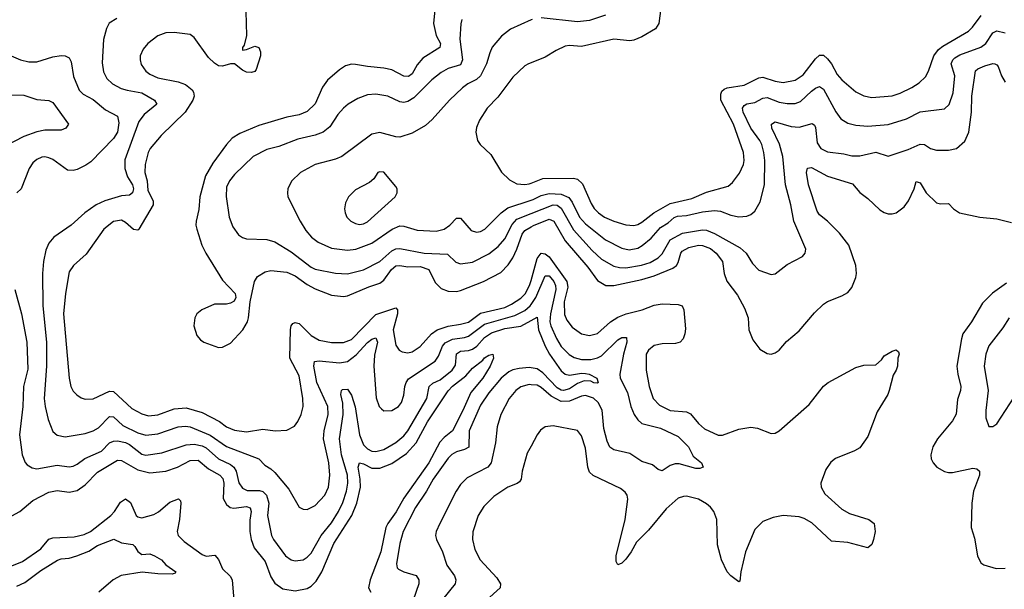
# Model space of a CAD drawing. Header units: inches. Extents: x 1682530 to 1839546, y 640742 to 791647.
# Tile 836 of 923: x 1787465 to 1792346, y 736223 to 739049. Entities that reach past the tile are written whole.
import ezdxf

# ---------------------------------------------------------------- set-up
doc = ezdxf.new("R2010")
doc.units = ezdxf.units.IN
doc.header["$MEASUREMENT"] = 0
doc.layers.add('B7783', color=7, linetype='Continuous')
doc.layers.add('B7793', color=7, linetype='Continuous')

msp = doc.modelspace()

# ---------------------------------------------------------------- linework, layer by layer
at = {"layer": 'B7783', "color": 5}
for points, elevation in [([(1789527.7, 739150), (1789515.7, 739030), (1789529, 738970), (1789551.3, 738930), (1789548.4, 738910), (1789462.9, 738857.1), (1789435.7, 738824.3), (1789410, 738780.7), (1789393.3, 738766.7), (1789370, 738768.5), (1789310, 738800.2), (1789271, 738809), (1789190, 738815.9), (1789130, 738827.2), (1789110, 738827.8), (1789080.2, 738819.8), (1789050, 738800.3), (1788991.2, 738748.8), (1788966.8, 738713.2), (1788929.2, 738630.8), (1788890, 738592.9), (1788850, 738577.6), (1788790, 738565.5), (1788650, 738523.6), (1788556.2, 738483.8), (1788519.1, 738460.9), (1788490, 738429.8), (1788422.2, 738337.8), (1788386.5, 738273.5), (1788358.5, 738170), (1788352.9, 738107.2), (1788340.3, 738050), (1788338.9, 738030), (1788343.6, 738010), (1788368.4, 737930), (1788387.5, 737890), (1788470, 737756.4), (1788533.4, 737690), (1788536.3, 737670), (1788527.7, 737652.3), (1788510, 737642.7), (1788490, 737638), (1788430, 737636.9), (1788367.7, 737610), (1788343.8, 737590), (1788332.7, 737570), (1788328.5, 737530), (1788342.4, 737482.4), (1788361.1, 737461.1), (1788378, 737450), (1788450, 737422.8), (1788470, 737424), (1788510, 737444.4), (1788571.5, 737510), (1788594.7, 737550), (1788599.6, 737570), (1788607, 737650), (1788629, 737750), (1788644.5, 737775.5), (1788681.6, 737798.4), (1788710, 737804.4), (1788790, 737796.1), (1788830, 737777.6), (1788890, 737735.2), (1788930, 737713.9), (1789010, 737682), (1789070, 737675.4), (1789090, 737678.9), (1789195.7, 737724.3), (1789250, 737742.5), (1789270, 737757.4), (1789308.3, 737810), (1789330, 737827.9), (1789350, 737830.1), (1789390, 737822.2), (1789450, 737824.9), (1789494, 737810), (1789525.2, 737745.2), (1789554.7, 737714.7), (1789590, 737701.8), (1789630, 737700.9), (1789650, 737705), (1789763.9, 737750), (1789850, 737795.3), (1789887.2, 737832.8), (1789910, 737867.5), (1789930, 737910.2), (1789955.8, 737984.2), (1789970, 738003.8), (1790000, 738021.4)], 720), ([(1787945.9, 739054.1), (1787909.2, 739030.8), (1787895.2, 739004.8), (1787880.2, 738950), (1787873.9, 738833.9), (1787880.7, 738790), (1787897.3, 738757.3), (1787925.7, 738730), (1787968.1, 738708.1), (1787998.3, 738698.3), (1788070, 738685.6), (1788133.7, 738650), (1788144, 738630), (1788081.7, 738578.3), (1788056.3, 738543.7), (1787986.5, 738353.5), (1787985.9, 738310), (1787999.9, 738270), (1788023.4, 738230), (1788028.4, 738210), (1788023.5, 738190), (1788010, 738178.4), (1787970, 738175.2), (1787887.2, 738150), (1787844.5, 738130), (1787788.3, 738090), (1787719.5, 738030), (1787633.4, 737970), (1787610, 737939.7), (1787595.1, 737904.9), (1787583.2, 737850), (1787577.8, 737790), (1787580.4, 737630), (1787598.2, 737450), (1787597.3, 737330), (1787586.3, 737170), (1787590.8, 737130), (1787606.4, 737066.4), (1787630, 737005.7), (1787650, 736988.1), (1787690, 736979.7), (1787790, 736995.5), (1787830, 737009.5), (1787855.8, 737024.2), (1787910, 737080.4), (1787930, 737078.3), (1787975.7, 737035.7), (1788050, 736999.3), (1788090, 736987.9), (1788150, 736993.8), (1788250, 737030.1), (1788286.8, 737033.2), (1788310, 737029.7), (1788410, 736988.6), (1788490, 736931.9), (1788650.3, 736870), (1788679.6, 736839.6), (1788710, 736821.7), (1788730, 736802.3), (1788799.8, 736719.8), (1788850, 736630.4), (1788870, 736620.9), (1788890, 736619.6), (1788930, 736639), (1788978.2, 736690), (1788995.2, 736730), (1789002.2, 736790), (1788997.3, 736850), (1788971.8, 736970), (1788974.6, 737010), (1788993.8, 737090), (1788993, 737130), (1788938, 737250), (1788923.6, 737330), (1788926.4, 737353.6), (1788950, 737356.8), (1789050, 737347.5), (1789090, 737353.6), (1789132.9, 737387.1), (1789190, 737448.3), (1789210, 737463.9), (1789230.6, 737470.6), (1789239.5, 737450), (1789224.7, 737384.7), (1789220.4, 737330), (1789233, 737173), (1789247.8, 737130), (1789258, 737118), (1789270, 737108.9), (1789310, 737110.2), (1789342.6, 737130), (1789357.8, 737150), (1789370, 737186), (1789374, 737230), (1789380.7, 737250), (1789393.1, 737266.9), (1789524.3, 737355.7), (1789541, 737379), (1789561.7, 737430), (1789574.8, 737445.2), (1789610, 737463.9), (1789670, 737472.1), (1789690, 737479), (1789770, 737538.4), (1789919.3, 737580.7), (1789970, 737607), (1789995.9, 737630), (1790000, 737635.8)], 660), ([(1788586.5, 739090), (1788588.8, 738970), (1788577.2, 738922.8), (1788568.8, 738910), (1788570, 738898), (1788590, 738900.2), (1788630, 738918), (1788636.4, 738916.4), (1788651.3, 738910), (1788659.2, 738890), (1788658.4, 738870), (1788637.6, 738802.4), (1788630, 738791.5), (1788613.7, 738786.3), (1788590, 738788.9), (1788570, 738798.8), (1788530, 738829.7), (1788510, 738829.8), (1788470, 738818.7), (1788450, 738820.4), (1788430, 738833.3), (1788401.7, 738861.6), (1788330, 738960.4), (1788310, 738974.8), (1788230, 738985.6), (1788190, 738983.1), (1788150, 738968.9), (1788100.2, 738930), (1788077.2, 738902.8), (1788062.9, 738870), (1788061.5, 738850), (1788066.4, 738826.4), (1788090, 738793.8), (1788110, 738778.8), (1788150, 738760.6), (1788250, 738740.2), (1788287.3, 738727.3), (1788320, 738700), (1788327, 738690), (1788330.4, 738670), (1788323.1, 738650), (1788285.2, 738590), (1788166.4, 738473.6), (1788112.6, 738410), (1788101.6, 738390), (1788087, 738330), (1788086.1, 738290), (1788096.1, 738250), (1788100.9, 738200.9), (1788126.9, 738150), (1788126, 738130), (1788055.9, 738010), (1788050, 738005.2), (1788028.6, 738008.6), (1787990, 738042.9), (1787970, 738054.7), (1787930, 738047.2), (1787882.2, 738010), (1787794.9, 737885.1), (1787731.3, 737828.7), (1787710, 737797.6), (1787691.3, 737690), (1787682.5, 737590), (1787710.9, 737270.9), (1787719.2, 737230), (1787730, 737206.4), (1787747.6, 737187.6), (1787770, 737172.7), (1787790, 737166.9), (1787830, 737168.2), (1787910, 737206), (1787930, 737204), (1788020.9, 737120.9), (1788070, 737094), (1788104, 737084), (1788150, 737088.6), (1788230, 737118.9), (1788290, 737123.6), (1788370, 737100.9), (1788455, 737055), (1788490, 737028.5), (1788530, 737012.4), (1788590, 737004.8), (1788670, 737017), (1788730.7, 737009.3), (1788790, 737012.4), (1788826.7, 737033.3), (1788844.3, 737055.7), (1788861.1, 737090), (1788869.9, 737130.1), (1788867.9, 737170), (1788850, 737282.4), (1788803.5, 737370), (1788807.8, 737512.2), (1788810, 737530.3), (1788818.6, 737541.4), (1788830, 737547.2), (1788850, 737541.2), (1788910, 737481.5), (1788950, 737458.6), (1789010, 737447.5), (1789070, 737447.3), (1789110, 737463.1), (1789230, 737587.2), (1789330, 737619.3), (1789337.7, 737610), (1789338.4, 737590), (1789317.2, 737510), (1789330, 737434.4), (1789345.8, 737410), (1789361, 737401), (1789390, 737396.8), (1789410, 737401.9), (1789450, 737427.2), (1789506, 737490), (1789534.4, 737510), (1789590, 737529), (1789650, 737537.7), (1789690, 737549.1), (1789750, 737592.7), (1789870, 737621.4), (1789902.9, 737637.1), (1789950, 737668.1), (1789970.6, 737689.4), (1789993.2, 737730), (1790000, 737754.9)], 680), ([(1789657.3, 739050), (1789651.9, 739028.1), (1789647.4, 738952.6), (1789659.5, 738850), (1789650, 738825.4), (1789590, 738806.1), (1789553.8, 738786.2), (1789507.5, 738750), (1789418.8, 738661.2), (1789390, 738642.7), (1789370, 738638.6), (1789350, 738640.7), (1789290, 738669.1), (1789230, 738679.1), (1789190, 738675.7), (1789141.6, 738658.4), (1789092.9, 738630), (1789069.6, 738610.4), (1789041.5, 738578.5), (1789002.2, 738517.8), (1788970, 738490.6), (1788930, 738475.3), (1788843.3, 738456.7), (1788750, 738420.2), (1788690, 738404.2), (1788622.3, 738370), (1788530, 738280.8), (1788505, 738250), (1788490, 738218), (1788488.4, 738171.6), (1788504, 738070), (1788522, 738022), (1788550, 737982), (1788570, 737968.1), (1788590, 737961.3), (1788690, 737959.2), (1788730, 737946.4), (1788810, 737897.5), (1788910, 737821.1), (1788930, 737812.1), (1789030, 737791.8), (1789090, 737788.5), (1789170, 737808.6), (1789250, 737849.1), (1789310, 737902.4), (1789330, 737912.5), (1789350, 737914.6), (1789470, 737891), (1789585.5, 737885.5), (1789626.5, 737846.5), (1789650, 737838.4), (1789710, 737845.3), (1789790, 737886.8), (1789836.8, 737923.2), (1789870, 737961.7), (1789907, 738033), (1789930, 738059.1), (1790000, 738086.6)], 740), ([(1790000, 739047.4), (1789898.9, 739001.1), (1789853.5, 738966.5), (1789807.8, 738912.2), (1789795, 738885), (1789778.7, 738830), (1789749.5, 738770), (1789730, 738751.7), (1789686.7, 738730), (1789660.2, 738710), (1789595.8, 738650), (1789510, 738554), (1789476.4, 738523.6), (1789410, 738485.4), (1789350, 738465.7), (1789330, 738467.4), (1789250, 738489.7), (1789210, 738481.3), (1789061.3, 738370), (1789030, 738357), (1788929.5, 738330.6), (1788856.4, 738290), (1788812.7, 738247.3), (1788794.4, 738210), (1788792.4, 738190), (1788794.9, 738170), (1788855.8, 738050), (1788883.9, 738003.9), (1788911.3, 737970), (1788945.3, 737945.3), (1789010, 737916.1), (1789090, 737906), (1789131.8, 737910), (1789210, 737940.5), (1789311, 738009), (1789350, 738026.1), (1789370, 738025.3), (1789435, 738005), (1789530, 737999.4), (1789570, 738010.2), (1789597.2, 738030), (1789630, 738064.4), (1789650, 738064.4), (1789702.9, 738002.9), (1789730, 737994.2), (1789750, 737997.8), (1789770.4, 738009.6), (1789851.3, 738090), (1789885, 738115), (1790000, 738154.1)], 760), ([(1787423, 738870), (1787469.3, 738849.3), (1787510, 738839.6), (1787550, 738839.6), (1787630, 738864.9), (1787670, 738871.1), (1787690.2, 738870.2), (1787710, 738860.3), (1787720, 738840), (1787732.3, 738767.7), (1787759.3, 738699.3), (1787779.8, 738679.8), (1787830, 738652.9), (1787890, 738601.7), (1787950, 738570.3), (1787956.9, 738536.9), (1787950.5, 738490), (1787930, 738459.6), (1787817, 738343), (1787793.6, 738326.4), (1787750, 738305.6), (1787730, 738300.4), (1787702.7, 738302.7), (1787630, 738355.4), (1787610, 738364.1), (1787590, 738368.2), (1787573.9, 738366.1), (1787550, 738355.3), (1787530, 738338.3), (1787512.2, 738310), (1787472.8, 738210), (1787450.3, 738190)], 640), ([(1790000, 738834.7), (1789988, 738830), (1789970, 738819.7), (1789910, 738764.4), (1789835, 738665), (1789783.1, 738610), (1789744.9, 738550), (1789730, 738513.2), (1789726, 738490), (1789734.4, 738450), (1789748.4, 738430), (1789800, 738380), (1789853.1, 738293.1), (1789893.6, 738253.6), (1789930, 738235), (1789970, 738230.8), (1789990, 738234.6), (1790000, 738238.6)], 780), ([(1787410, 738675.5), (1787485.9, 738674.1), (1787550, 738653), (1787610, 738647.2), (1787630, 738637.6), (1787706.7, 738530), (1787693.4, 738510), (1787670, 738500.4), (1787590, 738500.2), (1787550, 738492.7), (1787485.5, 738470), (1787390, 738419.3)], 620), ([(1787441, 737710), (1787473.9, 737590), (1787500.6, 737450), (1787504.9, 737315.1), (1787483.7, 737230), (1787480.8, 737130), (1787463.7, 736990), (1787478, 736890), (1787492, 736852), (1787501.2, 736841.2), (1787526.1, 736826.1), (1787550, 736821.8), (1787650, 736839.3), (1787710, 736830.8), (1787730, 736834.8), (1787750, 736843.9), (1787787.6, 736872.4), (1787870.6, 736909.4), (1787909.9, 736950), (1787930, 736959), (1787950, 736960.5), (1787990, 736951.6), (1788010, 736941.3), (1788070, 736894.3), (1788090, 736889.1), (1788170, 736900.1), (1788290, 736939.7), (1788330, 736943), (1788370, 736934.4), (1788390, 736925.3), (1788450.6, 736870.6), (1788510, 736842.2), (1788525.8, 736830), (1788538, 736810), (1788550.9, 736750.9), (1788570, 736724.8), (1788593.3, 736713.3), (1788654.1, 736714.1), (1788670, 736708.5), (1788688, 736690), (1788699.6, 736650), (1788694.3, 736590), (1788714, 736490), (1788723.8, 736470), (1788782.8, 736390), (1788810, 736370.2), (1788830, 736364.5), (1788870, 736370.2), (1788890, 736382.2), (1788910, 736403.2), (1788959.6, 736490), (1789010, 736553.7), (1789045.7, 736610), (1789066.2, 736653.8), (1789084.7, 736710), (1789092.1, 736750), (1789090.3, 736790), (1789060.5, 736890), (1789050.6, 736970), (1789068.3, 737090), (1789067.2, 737147.2), (1789057.1, 737190), (1789059.7, 737210), (1789065.7, 737214.3), (1789090, 737216.9), (1789110, 737187), (1789128.4, 737128.4), (1789150.1, 736990.1), (1789170, 736940.2), (1789190, 736920.7), (1789210, 736909.1), (1789230, 736906.8), (1789270, 736916.2), (1789330, 736950.8), (1789370, 736985.1), (1789389.9, 737010), (1789483, 737170), (1789494.2, 737230), (1789513.3, 737246.7), (1789550, 737262.2), (1789609.3, 737310.7), (1789625.3, 737334.7), (1789630, 737390.8), (1789650, 737403.9), (1789690, 737407.7), (1789710, 737415), (1789730.8, 737430), (1789770, 737472.8), (1789803.9, 737496.1), (1789870, 737516.5), (1789950, 737528.4), (1790000, 737556.3)], 640), ([(1787390, 736567.7), (1787465.8, 736610), (1787530, 736663.7), (1787610, 736705.8), (1787650, 736713.1), (1787710, 736705.1), (1787750, 736713.4), (1787790, 736741.1), (1787850, 736804.8), (1787950, 736863.4), (1787970, 736863.1), (1788050, 736816.7), (1788110, 736801.5), (1788190.1, 736810.1), (1788246.5, 736830), (1788310, 736861.8), (1788350, 736864.8), (1788401.8, 736821.8), (1788457.5, 736790), (1788472.7, 736772.7), (1788476.5, 736750), (1788474, 736674), (1788490, 736643.5), (1788508.2, 736630), (1788526.2, 736626.2), (1788590, 736633.7), (1788607.3, 736627.3), (1788612, 736610), (1788606.1, 736566.1), (1788606.2, 736510), (1788612.5, 736470), (1788628.2, 736430), (1788681.3, 736361.3), (1788710, 736284.9), (1788730, 736253.4), (1788770, 736226.6), (1788830, 736215.7), (1788890, 736227.7), (1788910, 736239), (1788935.5, 736264.5), (1788963.4, 736310), (1789021.8, 736450), (1789110.8, 736590), (1789136.2, 736650), (1789154.6, 736730), (1789153.4, 736770), (1789143.8, 736830), (1789148.9, 736851.1), (1789170, 736846), (1789210, 736824.9), (1789250, 736824.1), (1789310, 736847.6), (1789383.2, 736896.8), (1789430.4, 736949.6), (1789486, 737054), (1789590, 737208.5), (1789610, 737231.2), (1789677.1, 737282.9), (1789710, 737320.7), (1789760.4, 737359.6), (1789770, 737371.8), (1789790, 737384.9), (1789810.3, 737390.3), (1789813.4, 737370), (1789797.6, 737330), (1789760.8, 737270), (1789701.1, 737198.9), (1789662.3, 737110), (1789610.3, 737009.7), (1789570, 736977.2), (1789547.4, 736952.6), (1789493.8, 736850), (1789370, 736675.7), (1789332.1, 736607.9), (1789289.4, 736550), (1789279.9, 736530), (1789255.1, 736410), (1789202, 736270), (1789194.6, 736230), (1789206.2, 736210)], 620), ([(1790000, 737321.9), (1789990, 737323.4), (1789941.3, 737318.7), (1789910, 737312.4), (1789890, 737302.7), (1789851.7, 737270), (1789790, 737197.9), (1789750, 737137.4), (1789692.9, 737010), (1789690.9, 736929.1), (1789670, 736916.9), (1789630, 736905.6), (1789607.8, 736892.2), (1789590, 736874), (1789515.6, 736770), (1789481.6, 736710), (1789427.9, 736630), (1789365.5, 736510), (1789349.1, 736450), (1789332.7, 736350), (1789336.5, 736330), (1789343.1, 736323.1), (1789370.1, 736310.1), (1789430, 736292.4), (1789444.3, 736270), (1789443, 736250), (1789416.1, 736170)], 640), ([(1790000, 737237.9), (1789990, 737238.7), (1789950, 737228.3), (1789924.3, 737210), (1789891.6, 737170), (1789849.5, 737090), (1789832.5, 737030), (1789823.5, 736950), (1789803, 736850), (1789785.3, 736830), (1789683.9, 736776.1), (1789650, 736743.5), (1789628.4, 736710), (1789547.5, 736550), (1789530.2, 736510), (1789526.5, 736490), (1789531.3, 736470), (1789560.8, 736410), (1789582.7, 736342.7), (1789620.2, 736290), (1789627.3, 736270), (1789623.5, 736250), (1789526.3, 736130)], 660), ([(1790000, 736933.1), (1789981.6, 736898.4), (1789956.8, 736810), (1789951.1, 736770), (1789942.7, 736757.3), (1789932, 736748), (1789885.3, 736730), (1789815.7, 736684.3), (1789765.5, 736634.5), (1789738.4, 736590), (1789711.9, 736508.1), (1789710.2, 736470), (1789721.1, 736421.1), (1789747.1, 736370), (1789830, 736280.7), (1789849.2, 736250), (1789846.5, 736230), (1789779.7, 736170)], 680), ([(1787410, 736332.9), (1787478.9, 736361.1), (1787570, 736425), (1787610, 736472.3), (1787630, 736479.6), (1787735.8, 736484.2), (1787784, 736496), (1787816.1, 736510), (1787916.3, 736590), (1787934.9, 736610), (1787964.6, 736655.4), (1787990, 736671.9), (1788014, 736654), (1788042.1, 736590), (1788050, 736582.6), (1788070, 736577.8), (1788130, 736594.4), (1788152.8, 736607.2), (1788210, 736654.9), (1788252, 736672), (1788261.6, 736661.6), (1788264, 736650), (1788257.9, 736570), (1788245.3, 736510), (1788250.8, 736490.8), (1788280.1, 736460.1), (1788370, 736395.6), (1788390, 736388.5), (1788432.8, 736392.8), (1788450, 736372), (1788470, 736324.6), (1788509.1, 736289.1), (1788518.3, 736270), (1788527.9, 736150)], 580), ([(1787450, 736239.3), (1787490, 736258), (1787570, 736317.1), (1787652.5, 736367.5), (1787670, 736374.6), (1787710, 736377.7), (1787748.9, 736388.9), (1787807.5, 736412.5), (1787850, 736440.3), (1787932.1, 736472.1), (1787970, 736454.4), (1788025.8, 736445.8), (1788036.2, 736436.2), (1788050.3, 736410.3), (1788070, 736395.5), (1788110, 736399.5), (1788133.4, 736390), (1788167.7, 736370), (1788190, 736344.4), (1788239.1, 736310), (1788235.8, 736304.2), (1788221.1, 736298.9), (1788150, 736299.9), (1788071.9, 736308.1), (1787967.5, 736292.5), (1787929.1, 736270.9), (1787856.5, 736210)], 560)]:
    msp.add_lwpolyline(points, dxfattribs=dict(at, elevation=elevation))
at = {"layer": 'B7783', "color": 5, "elevation": 780}
msp.add_lwpolyline([(1789250, 738294.5), (1789240.5, 738290), (1789219.9, 738260.1), (1789199.5, 738240.5), (1789130, 738205.1), (1789095.3, 738170), (1789080.2, 738139.8), (1789075.6, 738110), (1789078.4, 738090), (1789087.2, 738070), (1789106.7, 738050), (1789130, 738037.5), (1789150, 738033), (1789170, 738036.1), (1789190, 738046.2), (1789326.6, 738170), (1789337, 738190), (1789336.2, 738210), (1789330, 738221.2), (1789270, 738292.3)], close=True, dxfattribs=at)
at = {"layer": 'B7793', "color": 5}
for points, elevation in [([(1790652.4, 739170), (1790633.4, 739030), (1790616.7, 739003.3), (1790550, 738963.7), (1790510, 738946.5), (1790490, 738944.6), (1790410, 738952.6), (1790250, 738915.4), (1790190, 738920.7), (1790170, 738916.8), (1790124.2, 738895.8), (1790070, 738862.4), (1790000, 738834.7)], 780), ([(1790000, 738238.6), (1790058.3, 738261.7), (1790210, 738262.9), (1790230, 738258.5), (1790254.6, 738234.6), (1790297.8, 738137.8), (1790312.7, 738112.7), (1790333.7, 738090), (1790363.9, 738070), (1790410, 738049.6), (1790470, 738031.3), (1790510, 738027.4), (1790530, 738033), (1790550, 738045.1), (1790609, 738091), (1790690, 738137), (1790798, 738162), (1790870, 738192.7), (1790976.6, 738223.4), (1790999, 738241), (1791033.2, 738286.8), (1791053.5, 738330), (1791056.7, 738350), (1791053.2, 738390), (1791003, 738530), (1790941.1, 738650), (1790940.6, 738679.4), (1790946.2, 738693.8), (1790956.7, 738703.3), (1790972.7, 738710), (1791056.3, 738723.7), (1791130, 738761.1), (1791150, 738762.8), (1791210, 738743.1), (1791250, 738736.4), (1791310, 738748.9), (1791350, 738774.4), (1791410, 738854.2), (1791430, 738872.2), (1791450, 738872.1), (1791470, 738854.3), (1791489.3, 738829.3), (1791517.2, 738777.2), (1791540.6, 738750), (1791610, 738691.2), (1791650, 738671.4), (1791690, 738663.2), (1791790, 738671), (1791830, 738683.8), (1791888.1, 738711.9), (1791924.7, 738735.3), (1791955, 738765), (1791970, 738793.7), (1791997.7, 738870), (1792019.4, 738900.6), (1792042.1, 738917.9), (1792168.8, 738991.2), (1792188.8, 739011.2), (1792231.8, 739070)], 780), ([(1790370, 739071.2), (1790290, 739044.9), (1790230, 739038.3), (1790050, 739058.6)], 760), ([(1790005.7, 739050), (1790000, 739047.4)], 760), ([(1790000, 738154.1), (1790010, 738157.5), (1790050, 738177), (1790090, 738186.5), (1790150, 738183.7), (1790186.9, 738166.9), (1790204.4, 738144.4), (1790239.7, 738070), (1790270, 738036.2), (1790370, 737957.3), (1790450, 737916), (1790487.3, 737907.3), (1790530, 737916.1), (1790551.6, 737928.4), (1790595.4, 737964.6), (1790641.5, 738018.5), (1790679.2, 738040.8), (1790710, 738066.9), (1790726.5, 738073.5), (1790770, 738077), (1790850, 738096), (1790910, 738102.7), (1790938.9, 738098.9), (1790990, 738078.5), (1791029.8, 738070.2), (1791070, 738074.9), (1791090, 738083.1), (1791110, 738098.7), (1791135.3, 738144.7), (1791156.9, 738230), (1791159.7, 738350), (1791154.9, 738390), (1791143.6, 738430), (1791134.3, 738450), (1791090, 738511.4), (1791052.2, 738590), (1791048.5, 738610), (1791056.7, 738623.3), (1791070, 738631.8), (1791110, 738638.3), (1791150, 738660.1), (1791170, 738662.2), (1791230, 738639.9), (1791270, 738633), (1791310, 738633), (1791336.3, 738643.7), (1791390, 738693.8), (1791410, 738708.9), (1791430, 738716.8), (1791450, 738703.6), (1791511.1, 738591.1), (1791536.4, 738556.4), (1791570, 738534.7), (1791610, 738525.7), (1791670, 738519.8), (1791770.5, 738529.5), (1791862.3, 738557.7), (1791930, 738592.1), (1792050, 738606.7), (1792072.8, 738627.2), (1792093.4, 738686.6), (1792101, 738770), (1792083.6, 738830), (1792091.2, 738850), (1792100.8, 738859.2), (1792125.5, 738874.5), (1792230, 738911.7), (1792254.4, 738930), (1792290, 738983.8), (1792310, 738993.3), (1792350, 738983.7)], 760), ([(1790000, 738086.6), (1790110, 738129.8), (1790130, 738128.6), (1790150, 738114.1), (1790210, 738005.8), (1790303.4, 737903.4), (1790350, 737861.2), (1790410, 737826.1), (1790439, 737819), (1790470, 737817.8), (1790548.3, 737831.7), (1790590, 737844.8), (1790630, 737867.9), (1790650, 737887.4), (1790690, 737956.9), (1790750.3, 737989.7), (1790850, 738007.1), (1790870, 738004.6), (1790910, 737988.7), (1791037.1, 737917.1), (1791066.4, 737890), (1791098.6, 737838.6), (1791130, 737806.7), (1791190, 737784.4), (1791210, 737788), (1791270, 737835.2), (1791345.3, 737874.7), (1791359.5, 737890), (1791361.6, 737910), (1791302.3, 738050), (1791287.4, 738130), (1791260.8, 738230), (1791247.8, 738370), (1791231.6, 738431.5), (1791193.8, 738510), (1791192.6, 738530), (1791210, 738542.2), (1791290, 738519.2), (1791330, 738515.8), (1791394.3, 738534.3), (1791405.1, 738525.1), (1791410, 738513.4), (1791418.2, 738438.2), (1791437.2, 738410), (1791470, 738393), (1791550, 738383.9), (1791590, 738373.9), (1791630, 738373.7), (1791710, 738390.9), (1791770, 738372.4), (1791870, 738405.6), (1791930, 738431.6), (1791950, 738429.3), (1791980.3, 738410), (1792010, 738401.6), (1792070, 738401), (1792110, 738410.2), (1792150, 738446.5), (1792171.1, 738490), (1792184, 738590), (1792185.6, 738670), (1792204.3, 738795.7), (1792214.5, 738805.5), (1792250, 738820.1), (1792290, 738832.2), (1792299.1, 738830), (1792310, 738825.2), (1792316.3, 738816.3), (1792332.1, 738770), (1792350, 738739.5)], 740), ([(1790000, 738021.4), (1790011.7, 738028.3), (1790090, 738059), (1790113.6, 738050), (1790170, 737952.2), (1790280.9, 737820.9), (1790330, 737755.5), (1790370.1, 737730.1), (1790410, 737729.6), (1790550, 737759.7), (1790610, 737777.8), (1790702.9, 737817.1), (1790720.5, 737830), (1790730, 737844.2), (1790743.1, 737890), (1790750, 737900.1), (1790781.6, 737918.4), (1790830, 737930.1), (1790850, 737928.5), (1790890, 737913.4), (1790918, 737890), (1790949.6, 737850), (1790957.9, 737790), (1790971.3, 737751.3), (1791023, 737683), (1791058.1, 737618.1), (1791075.8, 737570), (1791079.7, 737510), (1791100, 737460), (1791134.5, 737414.5), (1791170, 737393.7), (1791190, 737390.3), (1791210, 737396.5), (1791230, 737410.3), (1791267.3, 737452.7), (1791330, 737504.7), (1791404.6, 737595.4), (1791450, 737637.1), (1791470, 737651), (1791541.3, 737678.7), (1791570, 737696.1), (1791590, 737721.1), (1791610.5, 737770), (1791614, 737790), (1791611, 737830), (1791576.1, 737930), (1791530, 737989.2), (1791470, 738049.8), (1791430, 738080.2), (1791418.7, 738098.7), (1791375, 738230), (1791365.6, 738290), (1791370, 738312.7), (1791390, 738315), (1791470, 738273.3), (1791594, 738234), (1791630, 738191.4), (1791670, 738162.3), (1791730, 738105.8), (1791750, 738092), (1791770, 738086), (1791790, 738085), (1791810, 738091), (1791850, 738120.2), (1791870.6, 738150), (1791899.8, 738210), (1791910, 738246.8), (1791930, 738239.1), (1791959.5, 738190), (1792010, 738140.3), (1792030, 738134.9), (1792070, 738136.9), (1792094, 738110), (1792123.9, 738090), (1792225.5, 738070), (1792310, 738061.5), (1792382.8, 738042.8)], 720), ([(1790000, 737754.9), (1790030, 737864.5), (1790050, 737890.5), (1790070, 737888.1), (1790090, 737871.9), (1790177.1, 737750), (1790182.1, 737722.1), (1790165.1, 737650), (1790165.9, 737585.9), (1790177.5, 737557.6), (1790203.6, 737523.6), (1790250, 737490.9), (1790290, 737482.5), (1790330, 737492.3), (1790394.7, 737550), (1790430, 737572.8), (1790471.1, 737590), (1790551, 737609), (1790610, 737633.1), (1790650, 737639.5), (1790730, 737635.7), (1790749.3, 737629.3), (1790756.8, 737610), (1790765.1, 737514.9), (1790763.2, 737490), (1790754.5, 737465.5), (1790739.3, 737450), (1790717, 737443), (1790650, 737441.3), (1790610, 737432), (1790581.8, 737410), (1790571.1, 737390), (1790570.8, 737310), (1790585, 737230), (1790606.3, 737170), (1790637.1, 737137.1), (1790690, 737110.8), (1790770, 737103.6), (1790790, 737094.4), (1790830, 737045.4), (1790859.7, 737019.7), (1790928.2, 736988.2), (1790950, 736988), (1791030, 737018.3), (1791090, 737027), (1791122.6, 737022.6), (1791190, 736996.9), (1791210, 736998), (1791230, 737010.2), (1791379.2, 737140.8), (1791450, 737230.4), (1791472.7, 737250), (1791610, 737323.8), (1791650, 737335.5), (1791710, 737337.3), (1791737.6, 737362.4), (1791750, 737381), (1791790, 737404.7), (1791810, 737412), (1791822, 737402), (1791824.7, 737390), (1791818.8, 737370), (1791816.3, 737330), (1791810.5, 737310), (1791794.9, 737285.1), (1791775.8, 737210), (1791768.4, 737190), (1791716.5, 737103.5), (1791670, 736982), (1791630, 736925.1), (1791604, 736910), (1791510, 736871.6), (1791486.2, 736853.9), (1791461.5, 736818.5), (1791437.4, 736750), (1791438.5, 736730), (1791456.8, 736696.8), (1791541.7, 736621.7), (1791579.4, 736599.4), (1791674.8, 736570), (1791702, 736550), (1791706, 736510), (1791698, 736470), (1791690, 736445.2), (1791670.4, 736429.6), (1791570, 736455.1), (1791490, 736461.6), (1791392.4, 736552.4), (1791354.4, 736574.4), (1791330, 736583), (1791250.2, 736589.8), (1791201.1, 736578.9), (1791150, 736559.8), (1791110, 736519.7), (1791062.7, 736410), (1791040.3, 736310), (1791035.5, 736264.5), (1791030, 736261.2), (1790990, 736291), (1790973.1, 736310), (1790943.8, 736370), (1790924.7, 736444.7), (1790921.2, 736570), (1790905.5, 736610), (1790890, 736630.9), (1790870, 736647.6), (1790830, 736669.8), (1790770, 736685), (1790755.9, 736684.1), (1790730, 736675.8), (1790670, 736622.9), (1790582.5, 736517.5), (1790522.6, 736457.4), (1790496.8, 736410), (1790470, 736372.4), (1790450, 736353), (1790430, 736344.5), (1790422.2, 736362.2), (1790422.5, 736390), (1790467.3, 736570), (1790479.8, 736670), (1790476, 736690), (1790466, 736706), (1790443.2, 736723.2), (1790307.6, 736787.6), (1790290, 736803.9), (1790282.1, 736830), (1790270, 736922.7), (1790250, 736985.2), (1790230.9, 737010.9), (1790110, 737035.1), (1790070, 737029.6), (1790046.9, 737013.1), (1790030, 736989.5), (1790000, 736933.1)], 680), ([(1790000, 737635.8), (1790024.4, 737670), (1790070, 737779), (1790090, 737778.7), (1790113.2, 737750), (1790121.9, 737730), (1790123.7, 737710), (1790096.4, 737590), (1790093.4, 737550), (1790098.2, 737530), (1790127, 737467), (1790150, 737428.1), (1790188.7, 737388.7), (1790213.7, 737373.7), (1790250, 737363.1), (1790296.2, 737363.8), (1790328.8, 737371.2), (1790350, 737381.8), (1790430, 737460.1), (1790450, 737472.6), (1790472.9, 737472.9), (1790475.6, 737450), (1790458.5, 737390), (1790440.7, 737290), (1790442.2, 737270), (1790478.8, 737198.8), (1790494.4, 737130), (1790512.1, 737090), (1790530, 737063.5), (1790550, 737045.3), (1790642.2, 737022.2), (1790730, 736980.9), (1790781.4, 736930), (1790804, 736884), (1790844.9, 736850), (1790852.9, 736830), (1790837.6, 736822.4), (1790817.8, 736822.2), (1790734.6, 736845.4), (1790714.4, 736845.6), (1790690, 736836.8), (1790650, 736811.1), (1790630, 736817.4), (1790601.4, 736841.4), (1790550, 736858.2), (1790490, 736897.1), (1790410, 736915.2), (1790390, 736927.7), (1790377.7, 736957.7), (1790361.5, 737021.5), (1790352.2, 737112.2), (1790332.5, 737150), (1790310, 737171.4), (1790270, 737185), (1790250, 737181.9), (1790190, 737156.2), (1790150, 737155.2), (1790100.6, 737180.6), (1790050, 737224.9), (1790030, 737235.3), (1790000, 737237.9)], 660), ([(1792358, 737742), (1792287.6, 737692.4), (1792238, 737642), (1792183.9, 737550), (1792141.5, 737490), (1792133.6, 737466.4), (1792111.3, 737330), (1792115.4, 737290), (1792130.1, 737230), (1792129, 737210), (1792115.1, 737164.8), (1792107.6, 737092.4), (1792090, 737059.3), (1792014.4, 736970), (1791991.4, 736930), (1791981.7, 736890), (1791984.2, 736870), (1791993.7, 736850), (1792012.2, 736830), (1792050, 736807.1), (1792070, 736802), (1792090, 736803.2), (1792190, 736823.5), (1792210, 736821.2), (1792223.2, 736810), (1792223.8, 736790), (1792193.1, 736710), (1792185.2, 736650), (1792182.6, 736530), (1792197.8, 736477.8), (1792213.7, 736390), (1792230, 736354), (1792244.8, 736344.8), (1792306.2, 736326.2), (1792350, 736327.9)], 720), ([(1790000, 737556.3), (1790030, 737573), (1790037.8, 737510), (1790069.8, 737429.8), (1790090.8, 737390), (1790150, 737307.4), (1790170, 737291), (1790190, 737284.9), (1790250, 737295.2), (1790270, 737293.3), (1790288.2, 737290), (1790325.7, 737270), (1790332.9, 737250), (1790330, 737246.3), (1790312, 737248), (1790296.2, 737256.2), (1790263.2, 737256.8), (1790230, 737244), (1790190, 737217.7), (1790161.2, 737210), (1790150, 737211.1), (1790130, 737222.5), (1790057.8, 737297.8), (1790030, 737317.5), (1790000, 737321.9)], 640), ([(1792370.3, 737570), (1792339.5, 737520.5), (1792269.4, 737430.6), (1792254.7, 737390), (1792246.4, 737330), (1792266.5, 737210), (1792254, 737110), (1792254.2, 737074.2), (1792270, 737031), (1792290, 737030.7), (1792310, 737044.9), (1792438, 737242)], 740)]:
    msp.add_lwpolyline(points, dxfattribs=dict(at, elevation=elevation))

doc.saveas('drawing.dxf')
